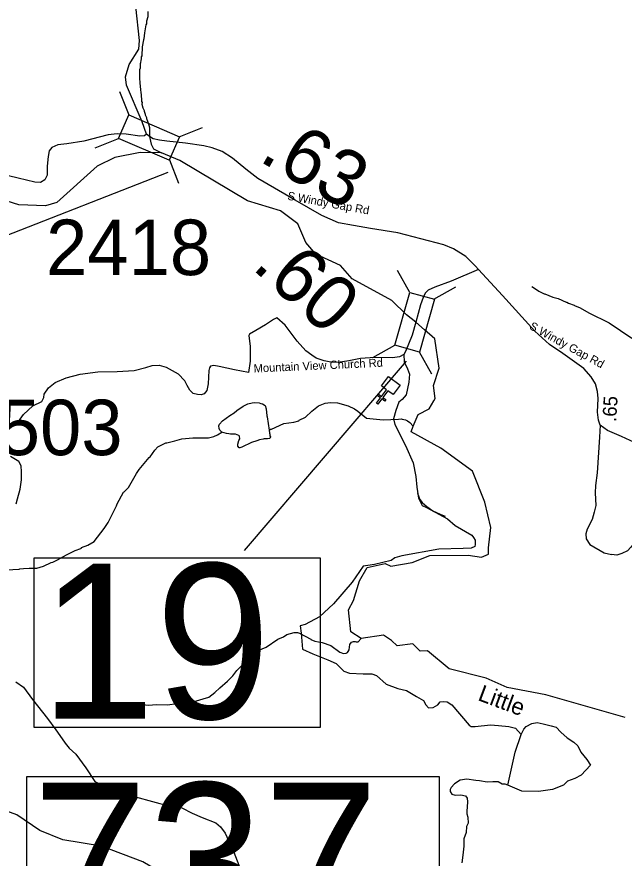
# Model space of a CAD drawing. Extents: x 1248089 to 1457196, y 820910 to 988753.
# Drawn here: x 1411226 to 1416698, y 861369 to 868954 of the extents above; entities that cross this region are included whole.
import ezdxf

# ---------------------------------------------------------------- set-up
doc = ezdxf.new("R2010")
doc.units = 0
for name, color, linetype in [('Exist Cultural Church CELL', 7, 'Continuous'), ('Exist Hydrographic Creek Single Shore', 7, 'Continuous'), ('Exist Hydrographic Misc Water Feature', 7, 'Continuous'), ('Exist Road Non-System Type 51', 7, 'Continuous'), ('Exist Road Secondary Structure Standard Bridge CELL', 7, 'Continuous'), ('Exist Road Secondary Structure Standard Bridge Number Label', 7, 'Continuous'), ('Exist Road Secondary Type 41 Attributed', 7, 'Continuous'), ('Exist Road Secondary Type 51 Attributed', 7, 'Continuous'), ('Exist Road Secondary Type 51 Label', 7, 'Continuous'), ('Prop GRAU CAT1 Cell', 7, 'Continuous'), ('Prop Lane Lines', 7, 'Continuous'), ('Scratch_Level_4', 7, 'Continuous')]:
    doc.layers.add(name, color=color, linetype=linetype)

msp = doc.modelspace()

# ---------------------------------------------------------------- linework, layer by layer
at = {"layer": 'Exist Cultural Church CELL'}
msp.add_lwpolyline([(1414615.6, 865549), (1414570, 865583), (1414524.4, 865522), (1414550, 865502.9), (1414540.5, 865490.1), (1414514.8, 865509.2), (1414478.8, 865461), (1414466, 865470.6), (1414502, 865518.8), (1414476.3, 865538), (1414485.9, 865550.8), (1414511.5, 865531.6), (1414557.1, 865592.6), (1414511, 865627.2), (1414574.7, 865712.5), (1414679.3, 865634.3)], close=True, dxfattribs=at)
at = {"layer": 'Exist Hydrographic Creek Single Shore'}
for points in [[(1412330.6, 868402.7), (1412333.6, 868356.9), (1412340.4, 868298.6), (1412343.7, 868268.6), (1412347.4, 868254.6), (1412346.9, 868230.6), (1412350.7, 868222.5), (1412350, 868190.5), (1412353.9, 868182.4), (1412353.5, 868166.4), (1412360.9, 868134.2), (1412372.3, 868110), (1412372.1, 868102), (1412383.6, 868077.7), (1412383.4, 868069.7), (1412394.9, 868045.5), (1412394.7, 868037.5), (1412413.7, 867989), (1412421, 867956.9), (1412420.5, 867934.9), (1412422.8, 867875.3)], [(1412422.8, 867875.3), (1412430.4, 867832.7), (1412437.8, 867804.5), (1412456.8, 867764.1), (1412528.3, 867726.8)], [(1414822.5, 866202.1), (1414738.6, 866268), (1414603.7, 866397.7), (1414248.4, 866592.3), (1414142.4, 866712.7), (1413919.4, 866815.7), (1413829.4, 866919.3), (1413758.3, 867088.2), (1413602.4, 867206.2), (1413303.3, 867294.2), (1412693.4, 867657.8), (1412528.3, 867726.8), (1412336.4, 867730.7), (1412110.3, 867686), (1411950.4, 867607.1), (1411585.3, 867279.6), (1411484.3, 867248.8), (1411243.4, 867260.2), (1410754.3, 867411.2), (1410654.4, 867406.7)], [(1416706.5, 862636.3), (1415993.4, 862841), (1415644.4, 862907.1), (1415454.4, 862993.1), (1415122.5, 863075.3), (1414925.4, 863236.8), (1414859.7, 863234.6), (1414793.7, 863301.9), (1414653.3, 863282.7), (1414601.7, 863330.7), (1414529.8, 863379.9), (1414327.8, 863349.1), (1414236.4, 863408.2), (1414214.2, 863608), (1414259.8, 863690.9), (1414313.8, 863869.8), (1414383.4, 863989.3), (1414544.2, 864025.3), (1414594.5, 864001.3), (1414787.7, 864033.7), (1414946.1, 864098.5), (1415292.1, 864099.7), (1415412, 864081.7), (1415475.6, 864110.5), (1415477.4, 864167.9), (1415497.4, 864351.3), (1415443.5, 864578.9), (1415331.7, 864856.7), (1415045.4, 865066.1), (1414779.2, 865213), (1414795.9, 865262.2), (1414841, 865369.5), (1414941.1, 865418.9), (1414982.4, 865492.9), (1414995.8, 865513), (1414979.7, 865629.2), (1415030.7, 865786.8), (1414991.3, 866051.1), (1414900, 866130.9), (1414822.5, 866202.1)]]:
    msp.add_lwpolyline(points, dxfattribs=at)
at = {"layer": 'Exist Hydrographic Misc Water Feature'}
for points in [[(1412407.4, 869001.3), (1412406.4, 868953.3), (1412393.5, 868913.6), (1412393, 868889.6), (1412388.9, 868881.6), (1412375.3, 868809.9), (1412370.1, 868754.1), (1412365.9, 868746.2), (1412356.6, 868682.4), (1412350.8, 868602.4), (1412346.7, 868594.5), (1412346.2, 868570.5), (1412342, 868562.6), (1412341.5, 868538.7), (1412337.3, 868530.8), (1412336.5, 868490.8), (1412332.2, 868474.9), (1412330.6, 868402.7)], [(1415866.4, 866521.4), (1415882.2, 866515), (1415929.4, 866482), (1415976.9, 866457), (1415984.9, 866456.8), (1416056.3, 866427.2), (1416103.9, 866414.2), (1416175.2, 866380.5), (1416183.2, 866380.4), (1416197, 866372.1), (1416246.7, 866355), (1416250.1, 866350.9), (1416302.1, 866329.8), (1416380.1, 866284.5), (1416563.2, 866196), (1416768.4, 866056.2)], [(1413071.8, 865208.9), (1413055.7, 865227.6), (1413048, 865241.8), (1413046.5, 865265.8), (1413050.9, 865281.7), (1413079.5, 865313), (1413144.5, 865359.6), (1413185, 865384.7), (1413209.5, 865406.2), (1413264.3, 865445), (1413308.8, 865466), (1413345, 865475.2), (1413369, 865476.7), (1413408.8, 865473.8), (1413424.7, 865469.4), (1413440.6, 865465.1), (1413464.3, 865450.5), (1413471.7, 865420.4), (1413478.3, 865356.2), (1413482.1, 865348.2), (1413499.9, 865226.7)], [(1413499.9, 865226.7), (1413511.7, 865235.5), (1413519.7, 865235.3), (1413632.9, 865288.8), (1413721, 865298.9), (1413767.3, 865311.8), (1413769.4, 865317.7), (1413825.9, 865344.5), (1413883.1, 865399.2), (1413944, 865445.9), (1414004.5, 865470.6), (1414052.7, 865475.5), (1414116.6, 865474.1), (1414212, 865447.9), (1414267.4, 865418.7), (1414298.9, 865398), (1414377.5, 865336.3), (1414525.6, 865321), (1414665.2, 865325.9), (1414689.3, 865329.4), (1414697.2, 865325.2), (1414729.1, 865320.5), (1414744.9, 865312.2), (1414766.5, 865295.7), (1414795.9, 865262.2)], [(1411133.5, 863968.1), (1411245.5, 863973.6), (1411253.6, 863977.4), (1411285.7, 863980.7), (1411337.7, 863983.6), (1411405.7, 863982), (1411466.1, 864000.7), (1411534.8, 864035.1), (1411550.9, 864038.8), (1411591.3, 864057.9), (1411672.1, 864104.1), (1411752.9, 864142.4), (1411801.3, 864161.2), (1411809.4, 864165.1), (1411809.5, 864169.1), (1411866, 864191.9), (1411922.6, 864222.6), (1412013.1, 864340.6), (1412050.3, 864395.8), (1412125.5, 864546.1), (1412129.8, 864562), (1412188.1, 864668.8), (1412193.7, 864671), (1412233, 864711.7), (1412303.7, 864838.2), (1412328.4, 864871.7), (1412418.7, 864981.7), (1412426.8, 864987.5), (1412468.1, 865046.6), (1412496.8, 865077.9), (1412569.5, 865112.4), (1412576.3, 865111.9), (1412650.2, 865130.5), (1412714.2, 865149.1), (1412810.4, 865159), (1412954.3, 865159.9), (1413002.5, 865170.7), (1413034.8, 865186), (1413071.8, 865208.9)], [(1413499.9, 865226.7), (1413503, 865199.6), (1413506.7, 865191.6), (1413506.4, 865175.6), (1413510.2, 865167.5), (1413505.9, 865151.6), (1413485.8, 865148.1), (1413453.8, 865148.8), (1413445.8, 865144.9), (1413413.8, 865141.6), (1413389.5, 865130.2), (1413341.2, 865115.3), (1413252.4, 865073.2), (1413236.3, 865069.5), (1413228.3, 865069.7), (1413216.5, 865082), (1413217, 865102), (1413225.6, 865133.8), (1413234, 865149.6), (1413232.5, 865173.7), (1413226.6, 865179.7), (1413196.9, 865190.4), (1413150.9, 865191.4), (1413137, 865195.7), (1413115, 865196.2), (1413071.8, 865208.9)], [(1411887.5, 862769.3), (1411911.6, 862774.8), (1411943.5, 862774.1), (1411959.6, 862777.7), (1412141.5, 862773.7), (1412195.2, 862764.4), (1412201.2, 862762.4), (1412203.1, 862756.3), (1412335.1, 862757.4), (1412410.8, 862747.7), (1412486.9, 862754), (1412582.9, 862751.9), (1412671.1, 862762), (1412679.2, 862765.8), (1412695.1, 862765.5), (1412703.1, 862769.3), (1412727.1, 862768.7), (1412751.3, 862776.1), (1412775.3, 862775.6), (1412807.4, 862782.9), (1412823.4, 862782.6), (1412956.2, 862819.6), (1413009.9, 862861.1), (1413054, 862905.5), (1413125.1, 862963.9), (1413172.2, 863012.9), (1413209.2, 863060), (1413262.3, 863114.9), (1413295, 863146.1), (1413347.8, 863186.9), (1413401, 863241.8), (1413473.6, 863272.2), (1413579.1, 863341.9), (1413627.5, 863364.8), (1413660, 863384.1), (1413724.3, 863402.7), (1413756.3, 863401.9), (1413772.2, 863397.6), (1413875, 863343.3), (1413874.9, 863339.3), (1413910.6, 863326.6), (1413978.4, 863313), (1414055.3, 863285), (1414136.4, 863225.5), (1414168.1, 863212.8), (1414192.1, 863216.3), (1414206.3, 863224), (1414212.5, 863231.8), (1414220.8, 863247.6), (1414227.8, 863295.5), (1414242.3, 863315.2), (1414258.5, 863322.8), (1414274.4, 863322.5), (1414282.4, 863318.3), (1414300.3, 863319.9), (1414327.8, 863349.1)], [(1413736.4, 860417.8), (1413456.4, 860597.4), (1413043.4, 860812.6), (1412797.4, 861001.4), (1412625.4, 861178.9), (1412361.4, 861335.1), (1411989.4, 861477.2), (1411640.4, 861533.5), (1411433.4, 861619.8), (1411227.4, 861758.4), (1411087.3, 861810.6), (1410577.4, 861771.6)]]:
    msp.add_lwpolyline(points, dxfattribs=at)
at = {"layer": 'Exist Road Non-System Type 51'}
for points in [[(1414713, 865908.4), (1414717.4, 865844.7), (1414745.5, 865780.4), (1414765.6, 865732.1), (1414757.6, 865659.7), (1414733.5, 865547.1), (1414697.3, 865502.8), (1414669.2, 865478.7), (1414641, 865406.3), (1414620.9, 865329.9), (1414633, 865277.6), (1414729.4, 865088.6), (1414797.8, 864931.7), (1414821.5, 864808.8), (1414829.5, 864712.3), (1414845.6, 864615.8), (1414877.7, 864547.4), (1414917.9, 864531.3), (1415106.8, 864426.7), (1415175.8, 864367.1), (1415325.9, 864281.3), (1415340.6, 864261.1), (1415355.3, 864235.7), (1415356.7, 864198.1), (1415352.6, 864179.4), (1415320.5, 864163.3), (1415246.8, 864160.6), (1415028.4, 864153.9), (1414696.2, 864094.9), (1414631.2, 864075.4), (1414600.4, 864051.2), (1414524.1, 864035.2), (1414447.7, 864017.7), (1414388.7, 864008.3), (1414347.8, 864001.8), (1414248.7, 863858.3), (1414078.5, 863661.2), (1413953.9, 863545.9), (1413822.8, 863476.7), (1413779.9, 863464.6), (1413787.9, 863397.6), (1413800, 863254.2), (1413892.4, 863209.9), (1414027.7, 863157.6), (1414104.1, 863122.8), (1414171.1, 863054.4), (1414224.7, 863035.6), (1414345.3, 863031.6), (1414425.6, 863031.6), (1414467.2, 863015.5), (1414552.9, 862939.1), (1414658.7, 862898.9), (1414737.8, 862880.1), (1414827.5, 862827.8), (1414889.2, 862788.9), (1414911.9, 862750.1), (1414936.1, 862723.2), (1414977.6, 862725.9), (1415019.1, 862751.4), (1415039.9, 862777.3), (1415072.1, 862782.7), (1415104.2, 862777.3), (1415145.7, 862750.5), (1415302.5, 862568.2), (1415318.6, 862556.1), (1415354.7, 862556.1), (1415494.1, 862569.5), (1415565.1, 862565.5), (1415658.8, 862556.1), (1415717.8, 862541.4), (1415770.7, 862484.3)], [(1411217.6, 865273.6), (1411286.3, 865369), (1411370.2, 865445.4), (1411450.3, 865487.4), (1411469.4, 865521.7), (1411471.3, 865553.3), (1411510.3, 865609.3), (1411571.1, 865658), (1411671, 865699.4), (1411797.5, 865731.1), (1411955.8, 865753), (1412128.6, 865755.5), (1412284.4, 865765.2), (1412389.1, 865792), (1412446.5, 865810.9), (1412507.3, 865813.3), (1412573, 865796.3), (1412678.4, 865733.9)], [(1416481.6, 865272.8), (1416477.1, 865165.5), (1416455.8, 864842.6), (1416439.8, 864727.9), (1416437.1, 864661.2), (1416442.5, 864549.1), (1416429.1, 864487.7), (1416410.5, 864421), (1416365.2, 864335.6), (1416354.5, 864292.9), (1416357.2, 864247.6), (1416389.2, 864196.9), (1416517.1, 864122.2), (1416583.8, 864106.2)], [(1411220.9, 864564.4), (1411232.9, 864609.3), (1411255.8, 864697.1), (1411267.2, 864781.1), (1411269.4, 864850.9), (1411264.6, 864904.5), (1411245.1, 864945.9), (1411169.6, 864989.8)], [(1417881.7, 864783.1), (1417897.4, 864711.9), (1417929.4, 864498.5), (1417940.1, 864423.7), (1417953.4, 864367.7), (1417940.1, 864333), (1417905.4, 864327.7), (1417836.1, 864333), (1417689.4, 864351.7), (1417550.8, 864367.7), (1417441.5, 864365), (1417252.1, 864325), (1417062.8, 864285), (1416990.8, 864269), (1416932.2, 864258.3), (1416862.9, 864247.6), (1416793.5, 864215.6), (1416758.9, 864172.9), (1416729.6, 864138.2), (1416678.9, 864116.9), (1416633.6, 864100.9), (1416583.8, 864106.2)], [(1414837.7, 864660.4), (1414847, 864626.2), (1414858.6, 864603.9), (1414878, 864575.5), (1414919.3, 864540.7), (1414974.8, 864501.7), (1415040.2, 864470.4), (1415085.9, 864453.4)], [(1411217.6, 862960.1), (1411286.3, 862910.5), (1411366.4, 862799.8), (1411501.6, 862629), (1411576.2, 862524.9), (1411633.5, 862444.8), (1411660.2, 862406.6), (1411698.3, 862360.2), (1411759, 862306), (1411847.9, 862182.3), (1411927.6, 862059.5), (1411990.5, 862027), (1412090.3, 861987.9), (1412229.1, 861940.2), (1412513.2, 861862), (1412610.7, 861838.2), (1412712.7, 861823), (1412805.9, 861775.2), (1412895.8, 861737), (1413019.4, 861687.1), (1413060.6, 861650.2), (1413103.9, 861593.8), (1413179.8, 861424.5), (1413227.6, 861307.3)], [(1415770.7, 862484.3), (1415794.8, 862532.5), (1415816.2, 862555.3), (1415867.1, 862583.5), (1415915.4, 862591.5), (1415967.6, 862579.5), (1416040, 862560.7), (1416085.5, 862550), (1416127, 862505.7), (1416184.7, 862453.5), (1416244.9, 862414.6), (1416281.1, 862382.4), (1416307.9, 862324.7), (1416362.8, 862259.1), (1416393.6, 862206.8)], [(1415648.8, 862027.1), (1415715.8, 862323.4), (1415770.7, 862484.3)], [(1416393.6, 862206.8), (1416311.8, 862117.3), (1416252.8, 862086.5), (1416187.2, 862062.3), (1416151, 862026.1), (1416051.9, 861987.2), (1415927.3, 861971.2), (1415777.2, 861972.5), (1415648.8, 862027.1)], [(1415648.8, 862027.1), (1415625.1, 862035.5), (1415599.6, 862036.9), (1415563.4, 862055.7), (1415515.2, 862057), (1415463, 862054.3), (1415394.6, 862065), (1415362.5, 862067.7), (1415282.1, 862082.5), (1415221.8, 862073.1), (1415169.6, 862038.2), (1415138.7, 862006.1), (1415129.4, 861987.3), (1415130.7, 861968.5), (1415145.4, 861945.7), (1415176.3, 861936.3), (1415227.2, 861939), (1415267.4, 861929.6), (1415284.8, 861909.5), (1415287.4, 861877.3), (1415282.1, 861790.2), (1415279.4, 861768.8), (1415288.8, 861739.3), (1415294.2, 861685.3), (1415276.7, 861654.5), (1415274.1, 861599.5), (1415254, 861541.9), (1415252.6, 861476.2), (1415244.6, 861397.1), (1415236.5, 861326)]]:
    msp.add_lwpolyline(points, dxfattribs=at)
at = {"layer": 'Exist Road Secondary Structure Standard Bridge CELL'}
for p, q in [((1412151.2, 868280), (1412234.9, 868069.7)), ((1412689.7, 867872.6), (1412900.1, 867956.2)), ((1411932.9, 867773.3), (1412143.2, 867857)), ((1412600.2, 867664.7), (1412683.9, 867454.3)), ((1414766.8, 866469.8), (1414655.8, 866667.1)), ((1414984.7, 866408.7), (1415182, 866519.7)), ((1414434.7, 865881.8), (1414632, 865992.7)), ((1414965.9, 865732.9), (1414855, 865930.2))]:
    msp.add_line(p, q, dxfattribs=at)
for points in [[(1412234.9, 868069.7), (1412690.2, 867873.5), (1412598.6, 867660.9), (1412143.2, 867857)], [(1414632, 865992.7), (1414765.7, 866470.1), (1414988.7, 866407.6), (1414855, 865930.2)]]:
    msp.add_lwpolyline(points, close=True, dxfattribs=at)
at = {"layer": 'Exist Road Secondary Structure Standard Bridge Number Label'}
for p, q in [((1412587, 867549.9), (1407961.6, 865743.1)), ((1414734.2, 865850.9), (1413275.7, 864143.4))]:
    msp.add_line(p, q, dxfattribs=at)
for points in [[(1411381.7, 864075.4), (1413958.2, 864075.4), (1413958.2, 862546.1), (1411381.7, 862546.1)], [(1411314.6, 862106.4), (1415030.5, 862106.4), (1415030.5, 860569.9), (1411314.6, 860569.9)]]:
    msp.add_lwpolyline(points, close=True, dxfattribs=at)
at = {"layer": 'Exist Road Secondary Type 41 Attributed'}
for points in [[(1415386.9, 866676.6), (1415138.7, 866572.1), (1414993.7, 866517.5), (1414931.7, 866490.2), (1414905.6, 866461.7), (1414887, 866423.2), (1414862.8, 866357), (1414822.5, 866202.1)], [(1414822.5, 866202.1), (1414787.5, 866085.3), (1414728.9, 865936.4), (1414713, 865908.4), (1414674.5, 865889.8), (1414610.1, 865881.1), (1414451.4, 865882.3), (1414323.7, 865873.6), (1414217.1, 865852.5), (1414120.4, 865838.9), (1414056.6, 865841.4), (1413995.9, 865853.3), (1413922.8, 865878.1), (1413884.3, 865904.1), (1413829.8, 865941.4), (1413751.7, 866029.5), (1413642.6, 866173.4), (1413569.4, 866239.1), (1413538.4, 866226.7), (1413467.7, 866178.3), (1413378.5, 866126.2), (1413323.5, 866093.6), (1413316, 866081.2), (1413328.4, 865983.2), (1413327.2, 865849.2), (1413313.6, 865748.7), (1413186, 865770.4), (1413049.6, 865800.1), (1413002.5, 865810.1), (1412970.2, 865803.9), (1412961.6, 865789), (1412956.6, 865765.4), (1412950.4, 865643.8), (1412936.8, 865584.3), (1412914.4, 865555.7), (1412887.2, 865545.8), (1412852.5, 865548.3), (1412814, 865559.4), (1412784.3, 865588), (1412760.7, 865628.9), (1412739.6, 865673.6), (1412678.4, 865733.9)]]:
    msp.add_lwpolyline(points, dxfattribs=at)
at = {"layer": 'Exist Road Secondary Type 51 Attributed'}
for points in [[(1412393.6, 867896.4), (1412354.7, 868008.3), (1412213.5, 868337.5), (1412206, 868414.4), (1412238.3, 868523.6), (1412325.1, 868662.6), (1412332.5, 868739.5), (1412297.8, 869045.8)], [(1412393.6, 867896.4), (1412377.3, 867880), (1412335.4, 867877.2), (1412212.5, 867896.8), (1412131.5, 867899.6), (1412047.7, 867891.2), (1411829.8, 867832.5), (1411676.2, 867810.1), (1411595.2, 867798.9), (1411542.1, 867776.6), (1411517, 867745.8), (1411507.5, 867695.3), (1411499.2, 867608.7), (1411499.2, 867527.6), (1411479.6, 867485.7), (1411437.7, 867460.5), (1411387.4, 867463.3), (1411164, 867516.4), (1410968.4, 867558.4), (1410898.6, 867589.1), (1410745, 867678.6), (1410608.1, 867768), (1410524.3, 867823.9), (1410365.1, 867997.3)], [(1412422.8, 867875.3), (1412393.6, 867896.4)], [(1415386.9, 866676.6), (1415359.6, 866706.4), (1415272.8, 866793.2), (1415161.2, 866862.7), (1415073.1, 866897.2), (1414659, 867006.4), (1414413.5, 867046.1), (1414259.8, 867073.4), (1414123.4, 867098.2), (1413975.6, 867164.3), (1413735.1, 867300.8), (1413397.9, 867496.9), (1413288.8, 867581.2), (1413169.7, 867680.5), (1413075.6, 867739), (1412985.3, 867774.1), (1412912.1, 867792.1), (1412746.4, 867814.5), (1412576.5, 867832.5), (1412512.8, 867841), (1412454.4, 867853.8), (1412422.8, 867875.3)], [(1417881.7, 864783.1), (1417826.9, 864730.2), (1417767.4, 864685.5), (1417717.8, 864670.7), (1417668.2, 864668.2), (1417616.1, 864680.6), (1417464.9, 864757.5), (1417133.8, 864927.8), (1416831.3, 865099.1), (1416675.1, 865171), (1416548.6, 865225.6), (1416481.6, 865272.8), (1416466.8, 865317.4), (1416456.9, 865389.4), (1416464.3, 865511.9), (1416459.4, 865576.4), (1416439.5, 865645.9), (1416402.3, 865707.9), (1416335.4, 865782.4), (1416146.9, 865918.9), (1416025.4, 866000.8), (1415894, 866119.9), (1415601.4, 866442.5), (1415386.9, 866676.6)]]:
    msp.add_lwpolyline(points, dxfattribs=at)

# ---------------------------------------------------------------- texts
at = {"layer": 'Exist Road Secondary Structure Standard Bridge Number Label'}
for s, p in [('19', (1411431.9, 862625.2)), ('737', (1411364.8, 860649))]:
    msp.add_text(s, height=1400, dxfattribs=at).set_placement(p)
at = {"layer": 'Exist Road Secondary Type 51 Label'}
for s, rotation, p in [('S Windy Gap Rd', 349.5666, (1413660, 867305.9)), ('S Windy Gap Rd', 331.18956, (1415838, 866143)), ('Mountain View Church Rd', 2.60242, (1413361.4, 865746.9))]:
    msp.add_text(s, height=75, rotation=rotation, dxfattribs=at).set_placement(p)
at = {"layer": 'Prop GRAU CAT1 Cell'}
for s, height, rotation, p in [('.63', 500, 330.42699, (1413393.8, 867661)), ('.60', 500, 318.044, (1413333.1, 866690.1)), ('.65', 125, 86.51248, (1416625.9, 865299.7))]:
    msp.add_text(s, height=height, rotation=rotation, dxfattribs=at).set_placement(p)
at = {"layer": 'Prop Lane Lines'}
for s, p in [('2418', (1411489.2, 866625.7)), ('2503', (1410691, 865002.2))]:
    msp.add_text(s, height=500, dxfattribs=at).set_placement(p)
at = {"layer": 'Scratch_Level_4'}
msp.add_text('Little', height=150, rotation=339.57316, dxfattribs=at).set_placement((1415371.9, 862795.2))

doc.saveas('drawing.dxf')
